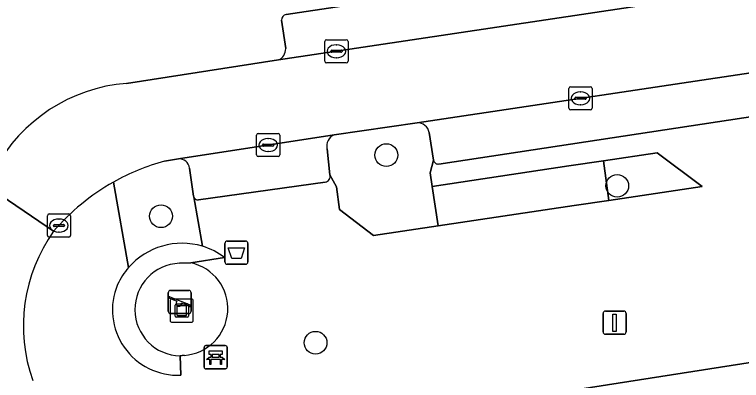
# Model space of a CAD drawing. Extents: x 159279 to 160377, y 384531 to 385888.
# Drawn here: x 159947.51 to 159978.82, y 384925.13 to 384940.91 of the extents above; entities that cross this region are included whole.
import ezdxf

# ---------------------------------------------------------------- set-up
doc = ezdxf.new("R2010")
doc.units = 0
for name, color, linetype in [('IMGEO_Afvalbak', 7, 'Continuous'), ('IMGEO_Bank', 7, 'Continuous'), ('IMGEO_Boom', 7, 'Continuous'), ('IMGEO_Groenvoorziening', 7, 'Continuous'), ('IMGEO_Haag', 7, 'Continuous'), ('IMGEO_Kolk', 7, 'Continuous'), ('IMGEO_Kunstobject', 7, 'Continuous'), ('IMGEO_Lichtmast', 7, 'Continuous'), ('IMGEO_Pand', 7, 'Continuous'), ('IMGEO_Parkeervlak_open', 7, 'Continuous'), ('IMGEO_Rijbaan_lokaal_open', 7, 'Continuous'), ('IMGEO_Speelvoorziening', 7, 'Continuous'), ('IMGEO_Terreindeel_onvherhard', 7, 'Continuous'), ('IMGEO_Voetpad_open', 7, 'Continuous')]:
    doc.layers.add(name, color=color, linetype=linetype)

msp = doc.modelspace()

# ---------------------------------------------------------------- linework, layer by layer
at = {"layer": 'IMGEO_Afvalbak'}
for p, q in [((159956.67, 384931.142), (159957.46, 384931.142)), ((159957.46, 384931.142), (159956.67, 384931.142)), ((159956.57, 384930.242), (159956.57, 384931.042)), ((159956.57, 384931.042), (159956.57, 384930.242)), ((159957.56, 384931.042), (159957.56, 384930.242)), ((159957.56, 384930.242), (159957.56, 384931.042)), ((159957.46, 384930.142), (159956.67, 384930.142)), ((159956.67, 384930.142), (159957.46, 384930.142))]:
    msp.add_line(p, q, dxfattribs=at)
msp.add_lwpolyline([(159956.713, 384930.856), (159957.417, 384930.856), (159957.268, 384930.386), (159956.862, 384930.386), (159956.713, 384930.856)], dxfattribs=at)
for centre, start, end in [((159956.67, 384931.042), 90, 180), ((159956.67, 384931.042), 90, 180), ((159957.46, 384931.042), 0, 90), ((159957.46, 384931.042), 360, 90), ((159956.67, 384930.242), 180, 270), ((159956.67, 384930.242), 180, 270), ((159957.46, 384930.242), 270, 0), ((159957.46, 384930.242), 270, 0)]:
    msp.add_arc(centre, 0.1, start, end, dxfattribs=at)
at = {"layer": 'IMGEO_Bank'}
for p, q in [((159955.669, 384925.709), (159955.669, 384926.55)), ((159955.669, 384926.55), (159955.669, 384925.709)), ((159955.744, 384926.634), (159956.585, 384926.634)), ((159956.585, 384926.634), (159955.744, 384926.634)), ((159956.669, 384926.559), (159956.669, 384925.718)), ((159956.669, 384925.718), (159956.669, 384926.559)), ((159955.978, 384926.14), (159955.978, 384926.246)), ((159956.022, 384926.246), (159956.022, 384926.14)), ((159956.31, 384926.252), (159956.028, 384926.252)), ((159956.028, 384926.134), (159956.31, 384926.134)), ((159956.316, 384926.14), (159956.316, 384926.246)), ((159956.36, 384926.246), (159956.36, 384926.14)), ((159956.366, 384926.032), (159955.973, 384926.032)), ((159956.594, 384925.634), (159955.753, 384925.634)), ((159955.753, 384925.634), (159956.594, 384925.634))]:
    msp.add_line(p, q, dxfattribs=at)
for points in [[(159955.972, 384926.252), (159955.886, 384926.252), (159955.886, 384926.413), (159956.449, 384926.413), (159956.449, 384926.252), (159956.366, 384926.252)], [(159955.916, 384926.032), (159955.774, 384926.032), (159955.886, 384926.134), (159955.972, 384926.134)], [(159956.366, 384926.134), (159956.449, 384926.134), (159956.561, 384926.032), (159956.422, 384926.032)], [(159955.966, 384926.025), (159955.966, 384925.818), (159955.923, 384925.818), (159955.923, 384926.025)], [(159956.416, 384926.025), (159956.416, 384925.818), (159956.372, 384925.818), (159956.372, 384926.025)]]:
    msp.add_lwpolyline(points, dxfattribs=at)
for centre, radius, start, end in [((159955.747, 384926.556), 0.0779, 92.4484, 184.2845), ((159955.747, 384926.556), 0.0779, 92.4484, 184.2845), ((159956.591, 384926.556), 0.0779, 2.4484, 94.2845), ((159956.591, 384926.556), 0.0779, 2.4484, 94.2845), ((159955.971, 384926.245), 0.00671, 2.8957, 87.1043), ((159955.971, 384926.141), 0.00671, 272.8957, 357.1043), ((159956.028, 384926.245), 0.00671, 92.8957, 177.1043), ((159956.028, 384926.141), 0.00671, 182.8957, 267.1043), ((159956.31, 384926.245), 0.00671, 2.8957, 87.1043), ((159956.31, 384926.141), 0.00671, 272.8957, 357.1043), ((159956.367, 384926.245), 0.00671, 92.8957, 177.1043), ((159956.367, 384926.141), 0.00671, 182.8957, 267.1043), ((159955.916, 384926.025), 0.00671, 2.8957, 87.1043), ((159955.973, 384926.025), 0.00671, 92.8957, 177.1043), ((159956.365, 384926.025), 0.00671, 2.8957, 87.1043), ((159956.422, 384926.025), 0.00671, 92.8957, 177.1043), ((159955.747, 384925.712), 0.0779, 182.4484, 274.2845), ((159955.747, 384925.712), 0.0779, 182.4484, 274.2845), ((159956.591, 384925.712), 0.0779, 272.4484, 4.2845), ((159956.591, 384925.712), 0.0779, 272.4484, 4.2845)]:
    msp.add_arc(centre, radius, start, end, dxfattribs=at)
at = {"layer": 'IMGEO_Boom'}
for centre in [(159963.522, 384934.849), (159973.467, 384933.524), (159953.816, 384932.211), (159960.474, 384926.758)]:
    msp.add_circle(centre, 0.489, dxfattribs=at)
at = {"layer": 'IMGEO_Groenvoorziening'}
for points in [[(159964.848, 384936.246), (159961.272, 384935.719)], [(159960.966, 384935.121), (159961.091, 384934), (159961.378, 384933.479), (159961.505, 384932.507), (159962.964, 384931.38), (159965.753, 384931.796), (159965.496, 384933.493), (159965.406, 384934.087), (159965.558, 384934.629), (159965.368, 384935.821)], [(159954.563, 384934.683), (159953.967, 384934.587)], [(159955.218, 384933.084), (159955.044, 384934.287)], [(159951.764, 384933.679), (159952.42, 384929.999)], [(159955.601, 384930.915), (159955.225, 384933.046)], [(159954.607, 384930.183), (159955.099, 384930.201), (159956.557, 384930.429)], [(159954.671, 384925.359), (159954.64, 384926.19)]]:
    msp.add_lwpolyline(points, dxfattribs=at)
for points in [[(159975.185, 384934.952), (159972.877, 384934.605), (159973.107, 384932.892), (159977.123, 384933.49)], [(159972.877, 384934.605), (159971.384, 384934.38), (159965.496, 384933.493), (159965.753, 384931.796), (159971.614, 384932.669), (159973.107, 384932.892)]]:
    msp.add_lwpolyline(points, close=True, dxfattribs=at)
for centre, radius, start, end in [((159964.854, 384935.723), 0.523, 10.837, 90.6442), ((159961.474, 384935.238), 0.522, 112.8117, 192.9902), ((159956.52, 384925.268), 9.663, 105.3173, 119.4822), ((159954.596, 384934.233), 0.452, 6.9215, 94.1503), ((159955.345, 384933.088), 0.127, 181.7029, 199.172), ((159954.72, 384927.994), 3.051, 73.2113, 138.9173), ((159954.72, 384927.994), 3.051, 73.2113, 138.9173), ((159954.716, 384927.99), 3.056, 52.9474, 73.1579), ((159954.688, 384928.187), 1.998, 92.3104, 268.6366), ((159954.751, 384927.974), 3.088, 139.0122, 155.2809), ((159954.539, 384928.171), 2.815, 157.1229, 272.6798)]:
    msp.add_arc(centre, radius, start, end, dxfattribs=at)
at = {"layer": 'IMGEO_Haag'}
msp.add_lwpolyline([(159972.877, 384934.605), (159971.384, 384934.38), (159965.496, 384933.493), (159965.753, 384931.796), (159971.614, 384932.669), (159973.107, 384932.892)], close=True, dxfattribs=at)
for points in [[(159954.607, 384930.183), (159955.099, 384930.201), (159956.557, 384930.429)], [(159954.671, 384925.359), (159954.64, 384926.19)]]:
    msp.add_lwpolyline(points, dxfattribs=at)
for centre, radius, start, end in [((159954.72, 384927.994), 3.051, 73.2113, 138.9173), ((159954.716, 384927.99), 3.056, 52.9474, 73.1579), ((159954.688, 384928.187), 1.998, 92.3104, 268.6366), ((159954.751, 384927.974), 3.088, 139.0122, 155.2809), ((159954.539, 384928.171), 2.815, 157.1229, 272.6798)]:
    msp.add_arc(centre, radius, start, end, dxfattribs=at)
at = {"layer": 'IMGEO_Kolk'}
for p, q in [((159960.87, 384938.898), (159960.87, 384939.75)), ((159960.945, 384939.824), (159961.797, 384939.824)), ((159961.358, 384939.604), (159961.383, 384939.604)), ((159961.871, 384939.75), (159961.871, 384938.898)), ((159961.129, 384939.318), (159961.129, 384939.33)), ((159961.567, 384939.281), (159961.169, 384939.281)), ((159961.172, 384939.367), (159961.57, 384939.367)), ((159961.613, 384939.33), (159961.613, 384939.318)), ((159961.381, 384939.044), (159961.356, 384939.044)), ((159961.797, 384938.824), (159960.945, 384938.824)), ((159971.383, 384936.871), (159971.383, 384937.723)), ((159971.458, 384937.797), (159972.31, 384937.797)), ((159972.384, 384937.723), (159972.384, 384936.871)), ((159971.871, 384937.577), (159971.896, 384937.577)), ((159971.642, 384937.291), (159971.642, 384937.303)), ((159972.08, 384937.254), (159971.682, 384937.254)), ((159971.685, 384937.34), (159972.083, 384937.34)), ((159972.126, 384937.303), (159972.126, 384937.291)), ((159972.31, 384936.797), (159971.458, 384936.797)), ((159971.894, 384937.017), (159971.869, 384937.017)), ((159958.008, 384935.781), (159958.86, 384935.781)), ((159957.933, 384934.855), (159957.933, 384935.707)), ((159958.421, 384935.561), (159958.446, 384935.561)), ((159958.934, 384935.707), (159958.934, 384934.855)), ((159958.192, 384935.275), (159958.192, 384935.287)), ((159958.63, 384935.238), (159958.232, 384935.238)), ((159958.235, 384935.324), (159958.633, 384935.324)), ((159958.676, 384935.287), (159958.676, 384935.275)), ((159958.444, 384935.001), (159958.419, 384935.001)), ((159958.86, 384934.781), (159958.008, 384934.781)), ((159948.92, 384931.384), (159948.92, 384932.236)), ((159948.995, 384932.31), (159949.847, 384932.31)), ((159949.408, 384932.09), (159949.433, 384932.09)), ((159949.921, 384932.236), (159949.921, 384931.384)), ((159949.179, 384931.804), (159949.179, 384931.816)), ((159949.617, 384931.767), (159949.219, 384931.767)), ((159949.222, 384931.853), (159949.62, 384931.853)), ((159949.663, 384931.816), (159949.663, 384931.804)), ((159949.431, 384931.53), (159949.406, 384931.53)), ((159949.847, 384931.31), (159948.995, 384931.31))]:
    msp.add_line(p, q, dxfattribs=at)
for points in [[(159960.87, 384938.898), (159960.87, 384939.75)], [(159960.945, 384939.824), (159961.797, 384939.824)], [(159961.871, 384939.75), (159961.871, 384938.898)], [(159961.797, 384938.824), (159960.945, 384938.824)], [(159971.383, 384936.871), (159971.383, 384937.723)], [(159971.458, 384937.797), (159972.31, 384937.797)], [(159972.384, 384937.723), (159972.384, 384936.871)], [(159972.31, 384936.797), (159971.458, 384936.797)], [(159958.008, 384935.781), (159958.86, 384935.781)], [(159957.933, 384934.855), (159957.933, 384935.707)], [(159958.934, 384935.707), (159958.934, 384934.855)], [(159958.86, 384934.781), (159958.008, 384934.781)], [(159948.92, 384931.384), (159948.92, 384932.236)], [(159948.995, 384932.31), (159949.847, 384932.31)], [(159949.921, 384932.236), (159949.921, 384931.384)], [(159949.847, 384931.31), (159948.995, 384931.31)]]:
    msp.add_lwpolyline(points, dxfattribs=at)
for centre, radius, start, end in [((159960.947, 384939.748), 0.0765, 91.552, 178.448), ((159960.947, 384939.748), 0.0765, 91.552, 178.448), ((159961.795, 384939.748), 0.0765, 1.552, 88.448), ((159961.795, 384939.748), 0.0765, 1.552, 88.448), ((159961.169, 384939.327), 0.0403, 85.8775, 175.7526), ((159961.166, 384939.317), 0.0366, 178.938, 274.7102), ((159961.57, 384939.324), 0.043, 264.8664, 352.4533), ((159961.574, 384939.329), 0.0386, 1.7309, 96.639), ((159960.947, 384938.9), 0.0765, 181.552, 268.448), ((159960.947, 384938.9), 0.0765, 181.552, 268.448), ((159961.795, 384938.9), 0.0765, 271.552, 358.448), ((159961.795, 384938.9), 0.0765, 271.552, 358.448), ((159971.46, 384937.721), 0.0765, 91.552, 178.448), ((159971.46, 384937.721), 0.0765, 91.552, 178.448), ((159972.308, 384937.721), 0.0765, 1.552, 88.448), ((159972.308, 384937.721), 0.0765, 1.552, 88.448), ((159971.682, 384937.3), 0.0403, 85.8775, 175.7526), ((159971.679, 384937.29), 0.0366, 178.938, 274.7102), ((159972.083, 384937.297), 0.043, 264.8664, 352.4533), ((159972.087, 384937.302), 0.0386, 1.7309, 96.639), ((159971.46, 384936.873), 0.0765, 181.552, 268.448), ((159971.46, 384936.873), 0.0765, 181.552, 268.448), ((159972.308, 384936.873), 0.0765, 271.552, 358.448), ((159972.308, 384936.873), 0.0765, 271.552, 358.448), ((159958.01, 384935.705), 0.0765, 91.552, 178.448), ((159958.01, 384935.705), 0.0765, 91.552, 178.448), ((159958.858, 384935.705), 0.0765, 1.552, 88.448), ((159958.858, 384935.705), 0.0765, 1.552, 88.448), ((159958.232, 384935.284), 0.0403, 85.8775, 175.7526), ((159958.229, 384935.274), 0.0366, 178.938, 274.7102), ((159958.633, 384935.281), 0.043, 264.8664, 352.4533), ((159958.637, 384935.286), 0.0386, 1.7309, 96.639), ((159958.01, 384934.857), 0.0765, 181.552, 268.448), ((159958.01, 384934.857), 0.0765, 181.552, 268.448), ((159958.858, 384934.857), 0.0765, 271.552, 358.448), ((159958.858, 384934.857), 0.0765, 271.552, 358.448), ((159948.997, 384932.234), 0.0765, 91.552, 178.448), ((159948.997, 384932.234), 0.0765, 91.552, 178.448), ((159949.845, 384932.234), 0.0765, 1.552, 88.448), ((159949.845, 384932.234), 0.0765, 1.552, 88.448), ((159949.219, 384931.813), 0.0403, 85.8775, 175.7526), ((159949.216, 384931.803), 0.0366, 178.938, 274.7102), ((159949.62, 384931.81), 0.043, 264.8664, 352.4533), ((159949.624, 384931.815), 0.0386, 1.7309, 96.639), ((159948.997, 384931.386), 0.0765, 181.552, 268.448), ((159948.997, 384931.386), 0.0765, 181.552, 268.448), ((159949.845, 384931.386), 0.0765, 271.552, 358.448), ((159949.845, 384931.386), 0.0765, 271.552, 358.448)]:
    msp.add_arc(centre, radius, start, end, dxfattribs=at)
for centre, major_axis, ratio, start_param, end_param in [((159961.357, 384939.324), (-0.387, 0.002), 0.722429, 4.712389, 7.853982), ((159961.382, 384939.324), (-0.39, 0.002), 0.717154, 1.570796, 4.712389), ((159971.87, 384937.297), (-0.387, 0.002), 0.722429, 4.712389, 7.853982), ((159971.895, 384937.297), (-0.39, 0.002), 0.717154, 1.570796, 4.712389), ((159958.42, 384935.281), (-0.387, 0.002), 0.722429, 4.712389, 7.853982), ((159958.445, 384935.281), (-0.39, 0.002), 0.717154, 1.570796, 4.712389), ((159949.407, 384931.81), (-0.387, 0.002), 0.722429, 4.712389, 7.853982), ((159949.432, 384931.81), (-0.39, 0.002), 0.717154, 1.570796, 4.712389)]:
    msp.add_ellipse(centre, major_axis=major_axis, ratio=ratio, start_param=start_param, end_param=end_param, dxfattribs=at)
at = {"layer": 'IMGEO_Kunstobject'}
for p, q in [((159955.124, 384928.639), (159954.283, 384928.639)), ((159955.124, 384928.639), (159954.283, 384928.639)), ((159954.208, 384928.555), (159954.208, 384927.714)), ((159954.208, 384928.555), (159954.208, 384927.714)), ((159954.422, 384927.903), (159954.422, 384928.377)), ((159954.472, 384928.427), (159954.946, 384928.427)), ((159954.502, 384928.327), (159954.502, 384927.953)), ((159954.896, 384928.347), (159954.522, 384928.347)), ((159954.916, 384927.953), (159954.916, 384928.327)), ((159954.996, 384928.377), (159954.996, 384927.903)), ((159955.208, 384927.723), (159955.208, 384928.564)), ((159955.208, 384927.723), (159955.208, 384928.564)), ((159954.292, 384927.639), (159955.133, 384927.639)), ((159954.292, 384927.639), (159955.133, 384927.639)), ((159954.946, 384927.853), (159954.472, 384927.853)), ((159954.522, 384927.933), (159954.896, 384927.933))]:
    msp.add_line(p, q, dxfattribs=at)
for centre, radius, start, end in [((159954.286, 384928.561), 0.0779, 92.4484, 184.2845), ((159954.286, 384928.561), 0.0779, 92.4484, 184.2845), ((159955.13, 384928.561), 0.0779, 2.4484, 94.2845), ((159955.13, 384928.561), 0.0779, 2.4484, 94.2845), ((159954.472, 384928.377), 0.05, 90, 180), ((159954.522, 384928.327), 0.02, 90, 180), ((159954.896, 384928.327), 0.02, 360, 90), ((159954.946, 384928.377), 0.05, 360, 90), ((159954.522, 384927.953), 0.02, 180, 270), ((159954.896, 384927.953), 0.02, 270, 0), ((159954.286, 384927.717), 0.0779, 182.4484, 274.2845), ((159954.286, 384927.717), 0.0779, 182.4484, 274.2845), ((159954.472, 384927.903), 0.05, 180, 270), ((159954.946, 384927.903), 0.05, 270, 0), ((159955.13, 384927.717), 0.0779, 272.4484, 4.2845), ((159955.13, 384927.717), 0.0779, 272.4484, 4.2845)]:
    msp.add_arc(centre, radius, start, end, dxfattribs=at)
at = {"layer": 'IMGEO_Lichtmast'}
for p, q in [((159972.856, 384927.22), (159972.856, 384928.02)), ((159972.856, 384928.02), (159972.856, 384927.22)), ((159972.956, 384928.12), (159973.746, 384928.12)), ((159973.746, 384928.12), (159972.956, 384928.12)), ((159973.846, 384928.02), (159973.846, 384927.22)), ((159973.846, 384927.22), (159973.846, 384928.02)), ((159973.746, 384927.12), (159972.956, 384927.12)), ((159972.956, 384927.12), (159973.746, 384927.12))]:
    msp.add_line(p, q, dxfattribs=at)
msp.add_lwpolyline([(159973.276, 384927.995), (159973.426, 384927.995), (159973.426, 384927.245), (159973.276, 384927.245), (159973.276, 384927.995)], dxfattribs=at)
for centre, start, end in [((159972.956, 384928.02), 90, 180), ((159972.956, 384928.02), 90, 180), ((159973.746, 384928.02), 0, 90), ((159973.746, 384928.02), 360, 90), ((159972.956, 384927.22), 180, 270), ((159972.956, 384927.22), 180, 270), ((159973.746, 384927.22), 270, 0), ((159973.746, 384927.22), 270, 0)]:
    msp.add_arc(centre, 0.1, start, end, dxfattribs=at)
at = {"layer": 'IMGEO_Pand'}
msp.add_lwpolyline([(159966.07, 384923.849), (159965.995, 384921.481), (159966.719, 384919.284), (159967.542, 384917.867), (159969.395, 384916.303), (159971.487, 384915.309), (159971.772, 384915.74), (159973.774, 384914.418), (159979.666, 384923.309), (159979.066, 384923.712), (159984.522, 384924.544), (159984.158, 384926.682)], close=True, dxfattribs=at)
at = {"layer": 'IMGEO_Parkeervlak_open'}
for points in [[(160040.921, 384953.179), (159959.209, 384940.91)], [(159958.878, 384938.949), (159991.306, 384943.822), (159993.871, 384944.207), (160041.836, 384951.414)], [(159959.005, 384940.666), (159959.189, 384939.438)], [(159980.373, 384938.566), (159964.848, 384936.246)], [(159965.782, 384934.464), (159980.06, 384936.63), (159980.232, 384936.834), (159980.055, 384938.04)], [(159965.368, 384935.821), (159965.558, 384934.629)], [(159961.272, 384935.719), (159954.563, 384934.683)], [(159961.091, 384934), (159960.966, 384935.121)], [(159955.044, 384934.287), (159955.218, 384933.084)], [(159955.425, 384932.916), (159960.891, 384933.677)]]:
    msp.add_lwpolyline(points, dxfattribs=at)
for centre, radius, start, end in [((159959.242, 384940.675), 0.238, 98.083, 182.1214), ((159958.656, 384939.434), 0.533, 294.6301, 0.4578), ((159964.854, 384935.723), 0.523, 10.837, 90.6442), ((159961.474, 384935.238), 0.522, 112.8117, 192.9902), ((159954.596, 384934.233), 0.452, 6.9215, 94.1503), ((159965.745, 384934.648), 0.187, 185.7169, 281.5318), ((159960.844, 384933.93), 0.257, 280.628, 15.8408), ((159955.345, 384933.088), 0.127, 181.7029, 199.172), ((159955.4, 384933.096), 0.182, 195.9409, 278.0113)]:
    msp.add_arc(centre, radius, start, end, dxfattribs=at)
at = {"layer": 'IMGEO_Rijbaan_lokaal_open'}
for points in [[(159980.373, 384938.566), (159984.419, 384939.205), (159991.814, 384940.311), (159991.306, 384943.822), (159958.878, 384938.949), (159952.329, 384937.942)], [(159953.967, 384934.587), (159954.563, 384934.683), (159961.272, 384935.719), (159964.848, 384936.246), (159980.373, 384938.566)], [(159946.654, 384934.23), (159946.281, 384933.536), (159949.19, 384931.563)], [(159949.19, 384931.563), (159946.281, 384933.536)]]:
    msp.add_lwpolyline(points, dxfattribs=at)
for centre, radius, start, end in [((159952.908, 384930.863), 7.103, 94.6765, 151.7007), ((159956.52, 384925.268), 9.663, 105.3173, 119.4822), ((159956.539, 384925.246), 9.691, 119.5231, 139.3219), ((159954.918, 384927.483), 7.032, 144.5357, 199.5559)]:
    msp.add_arc(centre, radius, start, end, dxfattribs=at)
at = {"layer": 'IMGEO_Speelvoorziening'}
for p, q in [((159954.124, 384928.112), (159954.124, 384928.912)), ((159954.124, 384928.912), (159954.124, 384928.112)), ((159954.224, 384929.012), (159955.014, 384929.012)), ((159955.014, 384929.012), (159954.224, 384929.012)), ((159955.114, 384928.912), (159955.114, 384928.112)), ((159955.114, 384928.112), (159955.114, 384928.912)), ((159954.507, 384928.54), (159954.168, 384928.677)), ((159954.193, 384928.737), (159955.069, 384928.384)), ((159955.045, 384928.324), (159954.705, 384928.461)), ((159955.014, 384928.012), (159954.224, 384928.012)), ((159954.224, 384928.012), (159955.014, 384928.012))]:
    msp.add_line(p, q, dxfattribs=at)
for centre, radius, start, end in [((159954.224, 384928.912), 0.1, 90, 180), ((159954.224, 384928.912), 0.1, 90, 180), ((159955.014, 384928.912), 0.1, 0, 90), ((159955.014, 384928.912), 0.1, 360, 90), ((159954.181, 384928.707), 0.0327, 68.078, 248.078), ((159954.586, 384928.45), 0.12, 130.9928, 5.1632), ((159955.057, 384928.354), 0.0327, 248.078, 68.078), ((159954.224, 384928.112), 0.1, 180, 270), ((159954.224, 384928.112), 0.1, 180, 270), ((159955.014, 384928.112), 0.1, 270, 0), ((159955.014, 384928.112), 0.1, 270, 0)]:
    msp.add_arc(centre, radius, start, end, dxfattribs=at)
at = {"layer": 'IMGEO_Terreindeel_onvherhard'}
for points in [[(159955.099, 384930.201), (159954.607, 384930.183)], [(159954.64, 384926.19), (159954.82, 384926.214)]]:
    msp.add_lwpolyline(points, dxfattribs=at)
for centre, radius, start, end in [((159954.688, 384928.187), 1.998, 92.3104, 268.6366), ((159954.675, 384928.227), 2.019, 274.1082, 77.886)]:
    msp.add_arc(centre, radius, start, end, dxfattribs=at)
at = {"layer": 'IMGEO_Voetpad_open'}
for points in [[(159959.209, 384940.91), (160040.921, 384953.179)], [(159959.189, 384939.438), (159959.005, 384940.666)], [(159952.329, 384937.942), (159958.878, 384938.949)], [(159980.06, 384936.63), (159965.782, 384934.464)], [(159965.558, 384934.629), (159965.406, 384934.087), (159965.496, 384933.493), (159971.384, 384934.38), (159972.877, 384934.605), (159975.185, 384934.952), (159977.123, 384933.49), (159973.107, 384932.892), (159971.614, 384932.669), (159965.753, 384931.796), (159962.964, 384931.38), (159961.505, 384932.507), (159961.378, 384933.479), (159961.091, 384934)], [(159952.42, 384929.999), (159951.764, 384933.679)], [(159960.891, 384933.677), (159955.425, 384932.916)], [(159950.751, 384921.669), (159966.07, 384923.849), (159984.158, 384926.682), (159990.483, 384927.547), (159993.751, 384928.135), (159995.563, 384928.405), (160000, 384929.067), (160003.621, 384929.606), (160013.237, 384931.084), (160018.443, 384931.884), (160023.651, 384932.684), (160028.879, 384933.488)], [(159955.225, 384933.046), (159955.601, 384930.915)], [(159956.557, 384930.429), (159955.099, 384930.201)], [(159954.82, 384926.214), (159954.64, 384926.19), (159954.671, 384925.359)]]:
    msp.add_lwpolyline(points, dxfattribs=at)
for centre, radius, start, end in [((159959.242, 384940.675), 0.238, 98.083, 182.1214), ((159958.656, 384939.434), 0.533, 294.6301, 0.4578), ((159952.908, 384930.863), 7.103, 94.6765, 151.7007), ((159965.745, 384934.648), 0.187, 185.7169, 281.5318), ((159960.844, 384933.93), 0.257, 280.628, 15.8408), ((159956.539, 384925.246), 9.691, 119.5231, 139.3219), ((159955.4, 384933.096), 0.182, 195.9409, 278.0113), ((159954.918, 384927.483), 7.032, 144.5357, 199.5559), ((159954.716, 384927.99), 3.056, 52.9474, 73.1579), ((159954.675, 384928.227), 2.019, 274.1082, 77.886), ((159954.751, 384927.974), 3.088, 139.0122, 155.2809), ((159954.539, 384928.171), 2.815, 157.1229, 272.6798)]:
    msp.add_arc(centre, radius, start, end, dxfattribs=at)

doc.saveas('drawing.dxf')
